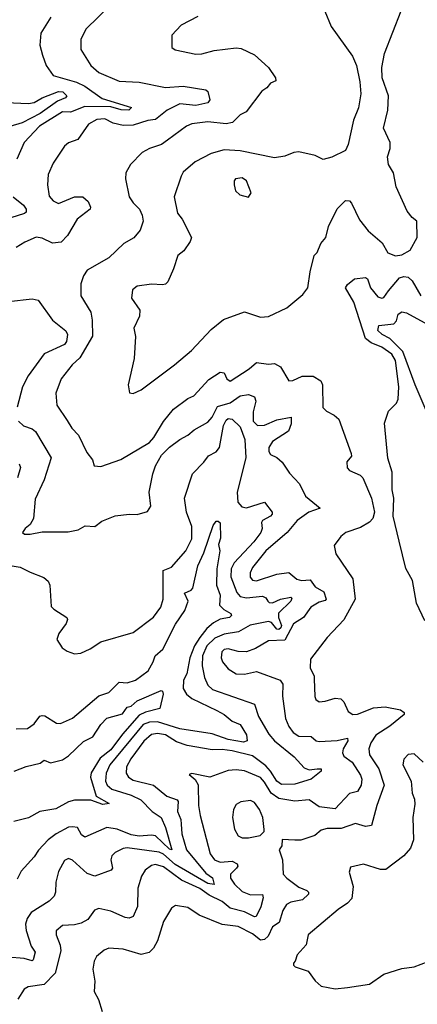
# Model space of a CAD drawing. Extents: x 1245432 to 1420865, y 606325 to 671314.
# Tile 311 of 382: x 1385103 to 1387071, y 647891 to 652762. Entities that reach past the tile are written whole.
import ezdxf

# ---------------------------------------------------------------- set-up
doc = ezdxf.new("R2010")
doc.units = 0

msp = doc.modelspace()

# ---------------------------------------------------------------- linework, layer by layer
at = {"layer": '0CON20XD'}
for points in [[(1385554.4, 652835), (1385431.1, 652715), (1385405.4, 652664.6), (1385405, 652613.8), (1385455, 652534.4), (1385495, 652501.2), (1385595, 652458.5), (1385695, 652452.2), (1385825, 652426.5), (1385912.3, 652432.3), (1386025, 652414), (1386035, 652407.3), (1386044.6, 652365), (1386035, 652350.8), (1385975, 652337), (1385895, 652345.7), (1385833.2, 652315), (1385775, 652268.8), (1385736.6, 652263.4), (1385665, 652239.5), (1385615, 652238.8), (1385565, 652249.1), (1385525, 652271.6), (1385485, 652268.7), (1385443.6, 652245), (1385391.1, 652168.9), (1385345, 652153.1), (1385325, 652135.8), (1385268.3, 652051.7), (1385243.3, 651996.7), (1385241.1, 651945), (1385248.4, 651888.4), (1385268.1, 651865), (1385295, 651852.6), (1385375, 651885.3), (1385415, 651885.4), (1385442.1, 651862.1), (1385453.8, 651835), (1385451.2, 651825), (1385387.8, 651775), (1385340, 651695), (1385308.9, 651661.1), (1385265, 651655.5), (1385215, 651681.1), (1385185, 651685.3), (1385128, 651662), (1385085.6, 651635)], [(1386613.6, 652803.6), (1386645, 652727.5), (1386750.7, 652580.7), (1386769.4, 652535), (1386786.7, 652455), (1386791.1, 652395), (1386779.4, 652325), (1386755.7, 652265), (1386728.6, 652145), (1386715.7, 652114.3), (1386648.8, 652081.2), (1386605, 652070), (1386565, 652090), (1386485, 652108.1), (1386460, 652105), (1386415, 652086.7), (1386365, 652078.9), (1386195, 652113.1), (1386115, 652118), (1386050.6, 652099.4), (1385970.8, 652059.2), (1385912.8, 652007.2), (1385902, 651988), (1385867.1, 651885), (1385884.5, 651805), (1385906.7, 651775), (1385953.9, 651683.9), (1385947.5, 651665), (1385915, 651618.8), (1385885.8, 651595), (1385865, 651528.8), (1385835.8, 651465), (1385825, 651454), (1385809.5, 651450.5), (1385755, 651454), (1385685, 651444.3), (1385661.9, 651425), (1385656.2, 651385), (1385697.5, 651325), (1385696.2, 651295), (1385668, 651235), (1385676, 651195), (1385670, 651085), (1385640, 650955), (1385646.4, 650916.4), (1385665, 650912)], [(1385665, 650912), (1385705, 650931.4), (1385868.6, 651055), (1385953.9, 651126.1), (1386050.2, 651229.8), (1386111.3, 651278.7), (1386215, 651316), (1386295, 651290), (1386335, 651293.3), (1386425, 651335.7), (1386505, 651402.5), (1386528.6, 651435), (1386540, 651515), (1386560, 651595), (1386575, 651610), (1386592.9, 651655), (1386618.4, 651685), (1386631.8, 651738.2), (1386673.8, 651826.2), (1386715, 651868), (1386735, 651866.2), (1386745, 651853.8), (1386785, 651772.5), (1386828.1, 651718.1), (1386897.7, 651657.7), (1386925, 651609.1), (1386963.2, 651593.2), (1386995, 651598.8), (1387035, 651621.5), (1387071.1, 651685), (1387068.6, 651765), (1387045, 651784), (1387021.4, 651815), (1386966, 651935), (1386953.8, 652005), (1386928, 652045), (1386924.1, 652084.1), (1386936, 652125), (1386936.2, 652155), (1386903.8, 652225), (1386925.8, 652315), (1386927.8, 652385), (1386896.9, 652475), (1386895.6, 652525.6), (1386908.5, 652595), (1386990.8, 652805)], [(1385257.5, 652775), (1385207.8, 652695), (1385203.5, 652635), (1385216.6, 652586.6), (1385234.2, 652535), (1385268.6, 652485), (1385385, 652453.4), (1385425, 652433.6), (1385512.1, 652372.1), (1385656.8, 652326.8), (1385642.5, 652315), (1385605, 652315.6), (1385555, 652330.3), (1385425, 652332.2), (1385355, 652304.3), (1385315, 652306.7), (1385201.8, 652235), (1385125.5, 652155), (1385088.3, 652071.7)], [(1385985, 652778.1), (1385902, 652735), (1385856, 652685), (1385856.7, 652625), (1385873, 652613), (1385975, 652591.1), (1386005, 652592.9), (1386065, 652610), (1386175, 652622.7), (1386198.5, 652618.5), (1386265, 652588.1), (1386334.3, 652525), (1386370, 652475), (1386370.7, 652459.3), (1386345, 652447.5), (1386326.7, 652425), (1386301.3, 652408.7), (1386224, 652306), (1386195, 652290.8), (1386156, 652254), (1386125, 652246.2), (1386034.2, 652255.8), (1385955, 652247.2), (1385928.6, 652235), (1385834.4, 652165)], [(1385035, 652351.6), (1385146.8, 652346.8), (1385175, 652352.6), (1385215, 652374.8), (1385295, 652405.9), (1385316.1, 652405), (1385336.4, 652385), (1385330.5, 652375), (1385291, 652359), (1385205, 652298.5), (1385115, 652251.4), (1385055, 652233.7)], [(1385834.4, 652165), (1385805, 652143.6), (1385745, 652125.4), (1385709.4, 652105), (1385652.2, 652045), (1385628.9, 652005), (1385627.1, 651975), (1385645.5, 651885), (1385664.5, 651855), (1385695.6, 651825), (1385710, 651795), (1385713.8, 651765), (1385698.7, 651721.3), (1385667.8, 651682.2), (1385618.1, 651655), (1385545, 651584.5), (1385437.4, 651522.6), (1385418.5, 651495), (1385405.6, 651455), (1385406.5, 651395), (1385455.4, 651315), (1385462.3, 651275), (1385463.8, 651196.2), (1385400.5, 651089.5), (1385363.6, 651055), (1385308.9, 650985), (1385282.7, 650915), (1385287.5, 650855), (1385338.5, 650778.5), (1385361.2, 650741.2), (1385395, 650705.8), (1385435, 650620), (1385463.3, 650585), (1385472.5, 650555), (1385505, 650550.8), (1385603.6, 650586.4), (1385745, 650669.4), (1385767.3, 650695), (1385815.3, 650774.7), (1385864.3, 650835), (1385935, 650888.1), (1385965, 650900.6), (1386038.6, 650981.4), (1386095, 651018), (1386115.6, 651015.6), (1386128, 650985), (1386145, 650974.4), (1386239.4, 651035), (1386275, 651065.3), (1386335, 651057.3), (1386365, 651060.5), (1386394.7, 651044.7), (1386435, 650975.8), (1386455, 650976.9), (1386501.9, 650998.1), (1386555, 650998.8), (1386594, 650975), (1386601.4, 650955), (1386603.4, 650843.4), (1386621.2, 650825), (1386659.2, 650805), (1386681.9, 650785), (1386743.8, 650615), (1386745, 650602.5), (1386722, 650575), (1386723.1, 650545), (1386735, 650531.4), (1386788.9, 650508.9), (1386802, 650495), (1386844.6, 650394.6), (1386859.6, 650325), (1386851.4, 650295), (1386833.7, 650276.3), (1386790.7, 650249.3), (1386718, 650225), (1386692.5, 650205), (1386660, 650160), (1386668.6, 650118.6), (1386751.5, 649995), (1386763.3, 649895), (1386707.4, 649792.6), (1386625.5, 649705), (1386541.7, 649598.3), (1386540.9, 649555), (1386560.5, 649515), (1386559.8, 649500.2), (1386563.6, 649413.6), (1386569.4, 649399.4), (1386585, 649387.5), (1386615, 649390), (1386665, 649405.5), (1386692.1, 649402.1), (1386707.9, 649387.9), (1386728.8, 649338.8), (1386752.5, 649325), (1386775, 649326.5), (1386855, 649356.8), (1386912.2, 649362.2), (1386987.2, 649347.2), (1387005.6, 649335), (1387006.7, 649325), (1386935, 649267.6), (1386865, 649223.1), (1386840.9, 649185), (1386831.6, 649155), (1386834.1, 649125), (1386880.5, 649055), (1386906.6, 648975), (1386870.3, 648875), (1386844.6, 648775.4), (1386815, 648771.2), (1386765, 648784.6), (1386695, 648760.4), (1386625, 648760.4), (1386595, 648751.9), (1386563.7, 648726.3), (1386495, 648703.3), (1386465, 648702.9), (1386403, 648707), (1386401.2, 648675), (1386387.5, 648655), (1386404.2, 648605), (1386406.7, 648535), (1386424.5, 648515), (1386485, 648470.8), (1386524.7, 648454.7), (1386533.3, 648445), (1386532.7, 648435), (1386502.7, 648407.3), (1386445, 648396.2), (1386423.3, 648385), (1386405.2, 648354.8), (1386388.1, 648295), (1386355, 648274.6), (1386332.2, 648227.8), (1386315, 648211.1), (1386295, 648207.8), (1386255, 648239.8), (1386185, 648275.3), (1386105.3, 648285.3), (1385991.2, 648331.2), (1385935, 648370.5), (1385875, 648380), (1385855, 648365.8), (1385815, 648300.8), (1385785.4, 648205), (1385765, 648169.4), (1385743.4, 648146.6), (1385705, 648137.7), (1385615, 648162.9), (1385545, 648168.5), (1385520.5, 648159.5), (1385483.4, 648126.6), (1385471.8, 648105), (1385465.5, 648065.5), (1385475.5, 648005.5), (1385471.4, 647955), (1385492.9, 647915), (1385510.8, 647855)], [(1386235, 651883.8), (1386248.8, 651905), (1386225.7, 651965), (1386205, 651979.5), (1386170.8, 651975), (1386164.4, 651965), (1386164.2, 651944.2), (1386171.2, 651915), (1386192.5, 651895), (1386235, 651883.8)], [(1385070.9, 651885), (1385121.8, 651845), (1385134.5, 651825), (1385135, 651810), (1385127.1, 651802.9), (1385028.3, 651771.7)], [(1387108.5, 649788.5), (1387067.8, 649875), (1387047.2, 649987.2), (1387015, 650046.2), (1386981.5, 650181.5), (1386952.3, 650305), (1386955.6, 650395), (1386945.8, 650435.8), (1386946.9, 650523.1), (1386925, 650592.5), (1386908.5, 650765), (1386928.6, 650825), (1386967.5, 650865), (1386976.9, 650885), (1386980.4, 650945), (1386963, 651075), (1386945, 651106.4), (1386895, 651142.4), (1386842.8, 651162.8), (1386814.3, 651184.3), (1386757.4, 651365), (1386715.5, 651435), (1386725, 651451.4), (1386760.9, 651479.1), (1386815, 651485.8), (1386825, 651480), (1386839.1, 651435), (1386875, 651390.2), (1386895, 651384), (1386905, 651387.5), (1386929.1, 651420.9), (1386983.5, 651485), (1387005, 651491.1), (1387025, 651488.8), (1387045, 651470.6), (1387088.2, 651395)], [(1385047.5, 651367.5), (1385165, 651381.1), (1385194.6, 651374.6), (1385265.4, 651275.4), (1385332.2, 651222.2), (1385340, 651205), (1385335, 651170), (1385325, 651155.5), (1385225, 651108.8), (1385145, 650999.4), (1385117.5, 650945), (1385090.3, 650845)], [(1387159.6, 650725), (1387060.7, 650955), (1387000.1, 651120.1), (1386935.4, 651185.4), (1386897.8, 651205), (1386876.1, 651225), (1386881.3, 651248.7), (1386955, 651257.8), (1386967.8, 651272.2), (1386976.7, 651305), (1386995, 651316), (1387018.3, 651311.7), (1387123.4, 651253.4)], [(1385097.1, 650775), (1385122.6, 650752.6), (1385165, 650737.5), (1385181.9, 650725), (1385258.2, 650595), (1385223.9, 650486.1), (1385180.5, 650389.5), (1385172.2, 650295), (1385155, 650263.8), (1385130, 650245), (1385117.5, 650225), (1385127, 650217), (1385155, 650216.2), (1385215, 650228.6), (1385342.4, 650227.6), (1385392.2, 650237.8), (1385427.7, 650257.7), (1385475, 650254.3), (1385509.7, 650280.3), (1385575, 650308), (1385645, 650316), (1385685, 650314.2), (1385735, 650328.8), (1385752, 650355), (1385743.8, 650425), (1385762.1, 650515), (1385775, 650555.5), (1385805, 650607.2), (1385845, 650647.6), (1385895, 650684.2), (1385935, 650706.6), (1385966.7, 650733.3), (1386035, 650770.8), (1386056.5, 650795), (1386082.4, 650847.6), (1386145, 650866.8), (1386195, 650901.1), (1386235, 650908.2), (1386265.3, 650895.3), (1386271.8, 650875), (1386258.5, 650821.5), (1386259.1, 650775), (1386280, 650755), (1386314.2, 650755.8), (1386375, 650781.9), (1386446.9, 650795), (1386447, 650763), (1386433.8, 650726.2), (1386355, 650674.4), (1386335.5, 650645), (1386335.6, 650625), (1386345, 650610.6), (1386376.1, 650596.1), (1386402.8, 650572.8), (1386438.3, 650518.3), (1386488.6, 650465), (1386517.5, 650405), (1386590, 650345), (1386534, 650326), (1386476.5, 650285), (1386426.2, 650225), (1386321.6, 650135), (1386255, 650051.5), (1386244.2, 650025), (1386244.3, 650004.3), (1386255, 649988.8), (1386275, 649985.3), (1386375, 650019.3), (1386435, 650027.3), (1386475, 649993.3), (1386498.3, 649988.3), (1386541.3, 649991.3), (1386565, 649955.9), (1386608.3, 649931.7), (1386620, 649895), (1386615, 649887.8), (1386585, 649879.7), (1386543.3, 649855), (1386508.1, 649805), (1386457.7, 649772.3), (1386415, 649692.5), (1386335, 649688.9), (1386269.6, 649650.4), (1386225, 649635.3), (1386185, 649636.7), (1386135, 649649.1), (1386115, 649645.9), (1386103.1, 649635), (1386100.4, 649605), (1386107.5, 649585), (1386135, 649550.6), (1386175, 649525.5), (1386215, 649523.8), (1386275, 649537.1), (1386392, 649495), (1386405.6, 649475), (1386404.6, 649414.6), (1386418.6, 649305), (1386434.7, 649265), (1386455.9, 649235.9), (1386485, 649218), (1386546.2, 649216.2), (1386570.6, 649195), (1386585, 649190.6), (1386675, 649196.1), (1386725, 649207.8), (1386727.9, 649195), (1386704.4, 649154.4), (1386700.8, 649135), (1386707.9, 649117.9), (1386748.3, 649088.3), (1386790, 649025), (1386795.9, 649005), (1386792.9, 648975), (1386775, 648942.9), (1386735, 648934.5), (1386665, 648858.5), (1386585, 648868.2), (1386535, 648902.9), (1386465, 648896.1), (1386385, 648909.3), (1386347.8, 648935), (1386315, 648990.6), (1386295, 649012.7), (1386215.7, 649045.7), (1386175, 649051.6), (1386135, 649047.8), (1386045, 649014.6), (1385955, 649032.5), (1385941.7, 649028.3), (1385972.3, 649002.3), (1385986.3, 648976.3), (1385988.9, 648875), (1385996.4, 648825), (1386045.3, 648635.3), (1386066.5, 648605), (1386095, 648593.9), (1386155, 648598.6), (1386178.8, 648585), (1386182.1, 648575), (1386176.4, 648565), (1386146.9, 648535), (1386146.2, 648515), (1386166, 648485), (1386205, 648449.4), (1386245, 648432.4), (1386305, 648434.2), (1386308.4, 648418.4), (1386297.3, 648372.7), (1386274.2, 648325.7), (1386265, 648323.6), (1386215, 648348.1), (1386145, 648367.3), (1386105, 648399), (1386040.1, 648430.1), (1385995, 648463.1), (1385904.3, 648504.3), (1385815, 648570.2), (1385775, 648582.4), (1385755, 648578.2), (1385724.8, 648555.2), (1385706.8, 648525), (1385688.2, 648465), (1385686, 648374), (1385665.4, 648324.6), (1385645, 648317.5), (1385625, 648320.5), (1385555, 648350.9), (1385495, 648364.3), (1385473.5, 648356.5), (1385439.8, 648310.2), (1385408, 648292), (1385375, 648283.8), (1385315, 648280.5), (1385284, 648255), (1385284.3, 648235), (1385304, 648184), (1385307.3, 648155), (1385278.8, 648045), (1385225, 647988.9), (1385145, 647978.1), (1385124.6, 647965.4), (1385094.5, 647915.5)], [(1385015, 650069.1), (1385105, 650053.1), (1385155, 650028.8), (1385222.3, 650002.3), (1385244.7, 649984.7), (1385252.7, 649965), (1385259.3, 649859.3), (1385272.5, 649845), (1385336.7, 649805), (1385340, 649795), (1385333.3, 649775), (1385296.7, 649725), (1385287.5, 649695), (1385313.3, 649655), (1385337.3, 649637.3), (1385374.1, 649624.1), (1385405, 649628.8), (1385451.2, 649648.8), (1385505, 649684.2), (1385665, 649730), (1385765, 649806.7), (1385800.9, 649855), (1385813.2, 649895), (1385813.1, 650036.9), (1385855, 650054), (1385925.4, 650135), (1385955, 650194.3), (1385955.7, 650255), (1385928.9, 650325), (1385919.5, 650395), (1385959.2, 650515), (1386015, 650572.5), (1386037.1, 650605), (1386075, 650624.5), (1386091.6, 650645), (1386111.2, 650755), (1386125, 650780), (1386135, 650788.1), (1386155, 650785.3), (1386195, 650747.3), (1386218.1, 650685), (1386222, 650595), (1386180, 650425), (1386182.9, 650375), (1386202.6, 650352.6), (1386225, 650347.4), (1386315, 650374.5), (1386352.2, 650325), (1386352.3, 650315), (1386344.5, 650305), (1386304.5, 650285), (1386299.1, 650275), (1386303.8, 650245), (1386297.3, 650225), (1386261.7, 650178.3), (1386164.3, 650075), (1386150.2, 650045), (1386148.3, 650005), (1386178.3, 649928.3), (1386195, 649908.1), (1386225, 649902.2), (1386305, 649909.3), (1386321.9, 649901.9), (1386331.5, 649885), (1386338.5, 649878.5), (1386355, 649877.7), (1386394.7, 649895.3), (1386445, 649905.5), (1386449.7, 649899.7), (1386444.7, 649885), (1386383.6, 649826.4), (1386383.9, 649803.9), (1386399, 649765), (1386395, 649752.9), (1386385, 649745.3), (1386375, 649747.3), (1386349.3, 649779.3), (1386335, 649784), (1386244.3, 649765.7), (1386186.2, 649733.8), (1386115, 649722.8), (1386068.2, 649701.8), (1386030, 649665), (1386008.6, 649615), (1386006.1, 649565), (1386018.4, 649508.4), (1386035, 649468.9), (1386057.9, 649447.9), (1386265.8, 649375.8), (1386284.7, 649315), (1386336.8, 649226.8), (1386364.1, 649194.1), (1386461.9, 649115), (1386511.1, 649061.1), (1386535, 649050.8), (1386574.7, 649055.3), (1386595, 649055.5), (1386595.4, 649045), (1386545.4, 649004.6), (1386465, 648980.6), (1386399, 648979), (1386375.4, 648995.4), (1386345, 649044.4), (1386320.6, 649070.6), (1386255, 649119.7), (1386155.1, 649145.1), (1386105, 649151.7), (1386055, 649149.3), (1385931.2, 649171.2), (1385879, 649189), (1385825, 649224.2), (1385785, 649230.5), (1385755.5, 649225), (1385718.1, 649191.9), (1385652.8, 649105), (1385631.6, 649065), (1385629.7, 649035), (1385641.5, 649015), (1385665, 648998.9), (1385764.8, 648974.8), (1385830.8, 648920.8), (1385882.6, 648902.6), (1385888.2, 648895), (1385883.4, 648845), (1385901, 648805), (1385901.7, 648781.8), (1385905.3, 648734.7), (1385928.1, 648655), (1386025, 648539.8), (1386057.3, 648517.3), (1386065, 648483.3), (1386035, 648488.1), (1385872, 648582), (1385815, 648634.4), (1385793.9, 648643.9), (1385635, 648664.2), (1385615, 648661.5), (1385575, 648641.2), (1385559.1, 648625), (1385554.4, 648605), (1385561.8, 648565), (1385556.1, 648553.9), (1385475, 648524.7), (1385437.6, 648537.6), (1385365, 648603.3), (1385345, 648612.5), (1385325, 648602.2), (1385295, 648547.5), (1385281.3, 648495), (1385280.9, 648445), (1385273.9, 648426.1), (1385248.5, 648401.5), (1385160.5, 648345), (1385140.4, 648315), (1385132.1, 648287.9), (1385135.7, 648255.7), (1385159.1, 648179.1), (1385179, 648149), (1385169.8, 648110.2), (1385164.2, 648105.8), (1385125, 648117.8), (1385045, 648124.6)], [(1385100, 650565), (1385106.4, 650546.4), (1385091.6, 650495)], [(1385085, 649253.1), (1385141.2, 649255), (1385175, 649279.2), (1385203.2, 649316.8), (1385215, 649320), (1385228.3, 649318.3), (1385285, 649281.4), (1385305, 649280.8), (1385365, 649307.1), (1385495, 649417.1), (1385545, 649432.7), (1385595, 649484.5), (1385635, 649481.4), (1385676.9, 649495), (1385739, 649541), (1385764.3, 649585), (1385772.9, 649615), (1385812.2, 649647.8), (1385875, 649770.8), (1385920.7, 649839.3), (1385936.6, 649885), (1385919.1, 649925), (1385951.1, 649938.9), (1385959.7, 649950.3), (1385985, 650060.6), (1386015, 650124.5), (1386060.7, 650259.3), (1386075, 650281.4), (1386085, 650281.8), (1386095, 650272.2), (1386097.1, 650197.1), (1386087.5, 650165), (1386094.2, 650134.2), (1386079, 650045), (1386077.1, 649965), (1386095.3, 649915), (1386092.7, 649865), (1386113.3, 649843.2), (1386147.5, 649825), (1386152.2, 649815), (1386141.4, 649805), (1386095, 649795.4), (1386062.1, 649777.9), (1386029.9, 649750.1), (1385993.9, 649706.1), (1385968.7, 649665), (1385944.9, 649605.1), (1385931.1, 649525), (1385914.3, 649494.3), (1385912.8, 649452.8), (1385929.1, 649425), (1385955, 649403.1), (1386079.5, 649345), (1386115.2, 649325.2), (1386155, 649291.1), (1386195, 649275.7), (1386226.3, 649223.7)], [(1385075.2, 649044.8), (1385135, 649067.9), (1385205, 649084.6), (1385225, 649098.2), (1385255.3, 649085.3), (1385315, 649100.5), (1385345, 649119.7), (1385418.3, 649191.7), (1385465.4, 649214.6), (1385504.7, 649275.3), (1385535, 649306), (1385612.2, 649327.8), (1385635, 649360.5), (1385655, 649366.5), (1385685, 649391.7), (1385802.6, 649442.6), (1385809.2, 649439.3), (1385812.9, 649425), (1385796.9, 649355), (1385725, 649336.3), (1385695, 649320.8), (1385612.1, 649227.9), (1385555, 649150.3), (1385501, 649109), (1385456.8, 649036.8), (1385454, 649015), (1385480.8, 648920.7), (1385546, 648884), (1385515, 648878.9), (1385455, 648900), (1385375, 648901.1), (1385345, 648892.3), (1385281.9, 648858.1), (1385202.5, 648845), (1385146.5, 648813.5), (1385074, 648796)], [(1386226.3, 649223.7), (1386228.2, 649195), (1386211.5, 649188.5), (1386135, 649200.8), (1386055, 649228.6), (1385895, 649254.3), (1385785, 649289), (1385745, 649287.4), (1385715, 649274.8), (1385549.6, 649075), (1385531.6, 649035), (1385528.3, 648995), (1385535.9, 648975), (1385559.6, 648955), (1385655, 648924.8), (1385702.7, 648902.7), (1385758.7, 648845), (1385802.9, 648815), (1385825, 648765.6), (1385856.4, 648655), (1385845, 648658.6), (1385775, 648723.6), (1385755, 648728.1), (1385695, 648721.9), (1385655, 648729.3), (1385585, 648756.7), (1385535, 648765.3), (1385425, 648717.9), (1385408.7, 648728.7), (1385388.6, 648765), (1385365, 648769.3), (1385345, 648766.8), (1385283.3, 648735), (1385244.8, 648705.2), (1385196.9, 648653.1), (1385175, 648620), (1385110.9, 648549.1), (1385090.6, 648509.4)], [(1387099.5, 649089.5), (1387055, 649130), (1387025, 649126.2), (1387005, 649103.3), (1386998.6, 649075), (1387041.4, 648995), (1387045.7, 648935), (1387057.5, 648905), (1387058.8, 648881.2), (1387048.9, 648815), (1387051.9, 648705), (1387037.4, 648662.6), (1387004.5, 648625.5), (1386915, 648558.6), (1386888.3, 648558.3), (1386805, 648584.2), (1386740.5, 648569.5), (1386733.8, 648545), (1386753, 648473), (1386746.5, 648415), (1386725, 648390.5), (1386679.3, 648360.7), (1386531.2, 648235), (1386520.8, 648185), (1386476.2, 648135), (1386466.7, 648105), (1386457.5, 648095), (1386457.5, 648085), (1386466.4, 648076.4), (1386531.2, 648055), (1386565, 648006.2), (1386595, 647980), (1386665, 647968)], [(1386235, 648714.4), (1386293.6, 648726.4), (1386312.5, 648745), (1386313.6, 648756.4), (1386306.5, 648815), (1386290.8, 648855), (1386265, 648890), (1386245, 648898.9), (1386197.4, 648892.6), (1386175, 648878.6), (1386161.1, 648855), (1386155.7, 648815), (1386166.8, 648756.8), (1386184, 648725), (1386204.5, 648714.5), (1386235, 648714.4)], [(1386665, 647968), (1386725, 647974.2), (1386835, 647991.2), (1386905, 648040), (1386995, 648068.8), (1387055, 648076), (1387125, 648102.5)]]:
    msp.add_lwpolyline(points, dxfattribs=at)

doc.saveas('drawing.dxf')
